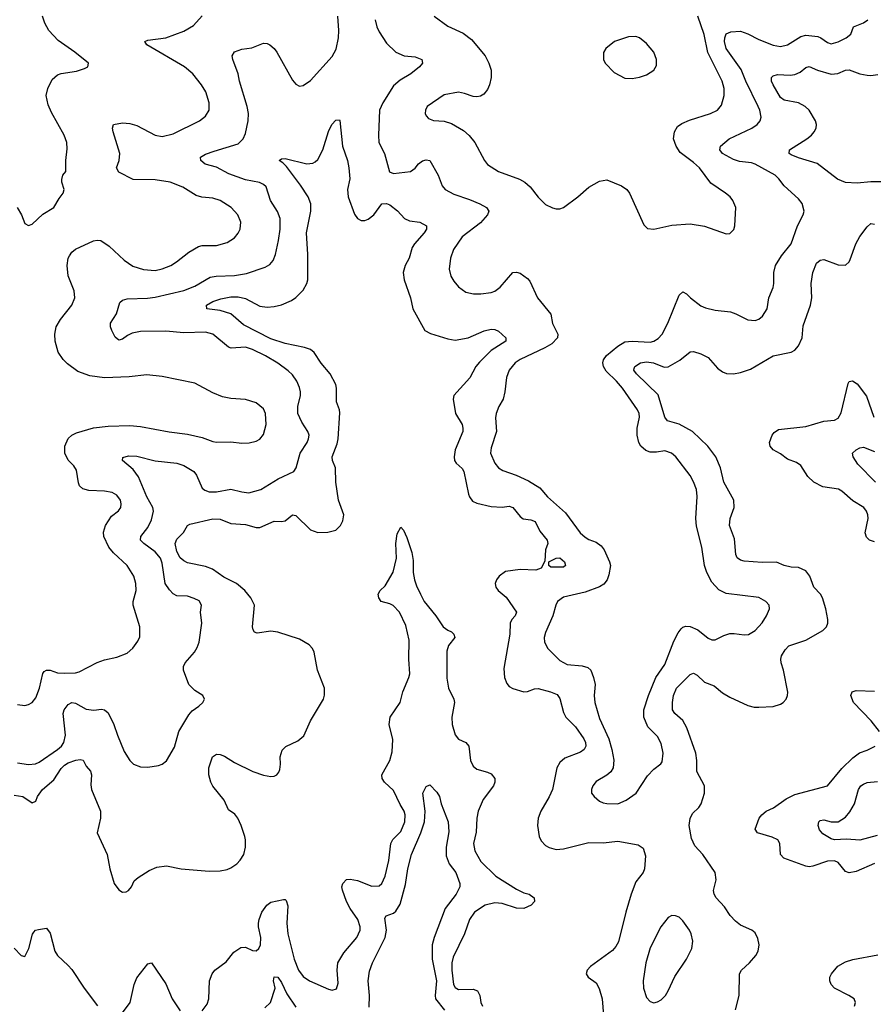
# Model space of a CAD drawing. Header units: inches. Extents: x 1934316 to 2140091, y 524953 to 667329.
# Tile 304 of 384: x 2042661 to 2047384, y 643101 to 648550. Entities that reach past the tile are written whole.
import ezdxf

# ---------------------------------------------------------------- set-up
doc = ezdxf.new("R2010")
doc.units = ezdxf.units.IN
doc.header["$MEASUREMENT"] = 0
doc.layers.add('C0644', color=7, linetype='Continuous')

msp = doc.modelspace()

# ---------------------------------------------------------------- linework, layer by layer
at = {"layer": 'C0644', "color": 5}
for points, elevation in [([(2042647.3, 647510), (2042670.7, 647470), (2042690, 647422), (2042710, 647411.3), (2042730, 647418.8), (2042790, 647474), (2042849.4, 647510.6), (2042879.1, 647560.9), (2042902.7, 647590), (2042906.6, 647610), (2042894, 647650), (2042894.2, 647665.8), (2042900.9, 647690), (2042916, 647710), (2042916, 647770), (2042924.1, 647835.9), (2042922, 647870), (2042907.6, 647910), (2042837, 648037), (2042818.8, 648078.8), (2042808.7, 648130), (2042816.8, 648170), (2042841.6, 648218.4), (2042870, 648244), (2042890, 648252.4), (2042974.9, 648265.1), (2043020.7, 648279.3), (2043039, 648290), (2043041.2, 648310), (2042967.3, 648370), (2042874.9, 648434.9), (2042822.7, 648490), (2042799.8, 648530), (2042787.6, 648570)], 380), ([(2042650, 644759.5), (2042690, 644754.9), (2042710, 644759.3), (2042730, 644770.6), (2042750, 644797.3), (2042771, 644850), (2042788.5, 644931.5), (2042796.9, 644943.1), (2042810, 644950.4), (2042829.6, 644950.4), (2042870, 644935.5), (2042910, 644933), (2042970, 644935.8), (2042990, 644941.3), (2043090, 644992.2), (2043130, 645006.7), (2043198.3, 645021.7), (2043255.3, 645044.7), (2043287.9, 645072.1), (2043314.5, 645110), (2043325.6, 645134.4), (2043326.3, 645190), (2043288.6, 645310), (2043288.6, 645330), (2043305.3, 645390), (2043304.2, 645430), (2043293.3, 645470), (2043256.4, 645530), (2043179.6, 645599.6), (2043155.1, 645630), (2043126.4, 645690), (2043125.7, 645714.3), (2043136.3, 645750), (2043170, 645802), (2043208.1, 645831.9), (2043220.7, 645850), (2043223.6, 645870), (2043219.7, 645890), (2043198.4, 645918.4), (2043173, 645933), (2043130, 645940.4), (2043044.5, 645944.5), (2043010, 645954.3), (2042993, 645970), (2042986.6, 645986.6), (2042976.4, 646056.4), (2042961.1, 646081.1), (2042930, 646112.5), (2042911, 646150), (2042910.6, 646190), (2042930, 646231.5), (2042949.9, 646250.1), (2042975.9, 646264.1), (2043070, 646290.2), (2043150, 646299.7), (2043270, 646303.2), (2043330, 646298), (2043488.3, 646268.3), (2043590, 646256.5), (2043670, 646238.3), (2043730, 646215.3), (2043750, 646212), (2043830, 646213.7), (2043890, 646207), (2043931.3, 646208.7), (2043970, 646217.1), (2043990, 646228.2), (2044010, 646254.8), (2044024.7, 646310), (2044021.6, 646370), (2044010, 646396), (2043969.6, 646429.6), (2043910, 646447.3), (2043830, 646454), (2043783.3, 646463.3), (2043730, 646485.1), (2043630, 646537.6), (2043450, 646574.7), (2043364.2, 646584.2), (2043267.3, 646572.7), (2043130, 646567.9), (2043050, 646578.7), (2042983.5, 646603.5), (2042925.1, 646645.1), (2042901.8, 646670), (2042874.6, 646710), (2042857.3, 646770), (2042855.2, 646810), (2042863.7, 646850), (2042887.9, 646890), (2042949.8, 646970), (2042967.2, 647010), (2042962.3, 647050), (2042930, 647132.3), (2042923.4, 647190), (2042929.8, 647230), (2042936.4, 647243.6), (2042950, 647262.6), (2042970, 647279.6), (2043070, 647326), (2043090, 647330.3), (2043110, 647327), (2043155.9, 647295.9), (2043239.3, 647219.3), (2043286.6, 647186.6), (2043346.6, 647166.6), (2043410, 647162.7), (2043450, 647170.3), (2043497, 647190), (2043529.6, 647210), (2043596.9, 647263.1), (2043650, 647294.6), (2043670, 647300.2), (2043750, 647300.8), (2043810, 647316.9), (2043850, 647343.1), (2043870.7, 647369.3), (2043880.4, 647390), (2043884, 647430), (2043868.2, 647470), (2043831.3, 647511.3), (2043770, 647548.6), (2043730, 647561.5), (2043668.4, 647568.4), (2043637.2, 647577.2), (2043563.1, 647623.1), (2043494, 647650), (2043410, 647663.5), (2043290, 647665.7), (2043210, 647706.9), (2043197.7, 647730), (2043210.9, 647770), (2043215.6, 647810), (2043178, 647930), (2043174, 647950), (2043181.2, 647970), (2043230, 647979.5), (2043270, 647975.8), (2043310, 647964.9), (2043410, 647910.4), (2043450, 647904.2), (2043510, 647919), (2043656, 647990), (2043690, 648016.3), (2043709.6, 648050), (2043709.7, 648090), (2043691.1, 648150), (2043666.9, 648190), (2043619.1, 648250), (2043572.8, 648290), (2043364.5, 648410), (2043354, 648430), (2043370, 648435.8), (2043470, 648449.2), (2043570, 648486.4), (2043622.7, 648517.3), (2043670, 648571.5)], 360), ([(2042650, 644437.4), (2042710, 644426.9), (2042748, 644432), (2042770, 644440.2), (2042870.7, 644510), (2042892.2, 644530), (2042905.2, 644550), (2042915, 644590), (2042902.7, 644710), (2042908.3, 644730), (2042930, 644759.6), (2042950, 644771.3), (2042970, 644766.3), (2043030, 644733.2), (2043071, 644729), (2043113.7, 644733.7), (2043130, 644730.4), (2043150, 644713.4), (2043183.1, 644650), (2043202, 644590), (2043238.9, 644498.9), (2043270, 644450.5), (2043290.3, 644430.2), (2043330, 644415.3), (2043370, 644412.2), (2043430, 644423), (2043450, 644430.5), (2043472.7, 644447.3), (2043517, 644523), (2043542.6, 644610), (2043597.4, 644702.6), (2043614.7, 644725.2), (2043653.2, 644750), (2043674, 644770), (2043684, 644790), (2043674, 644810), (2043630, 644838), (2043598, 644870), (2043567.3, 644950), (2043567.3, 644970), (2043577, 644990), (2043627.6, 645050), (2043643.8, 645076.2), (2043654.5, 645105.5), (2043669.6, 645210), (2043662.4, 645270), (2043667.3, 645310), (2043653.4, 645333.4), (2043627.2, 645347.3), (2043590, 645359.7), (2043530, 645361.5), (2043510, 645372.6), (2043490, 645394), (2043467, 645430), (2043450, 645542.7), (2043439.9, 645570), (2043410, 645605.2), (2043348.4, 645650), (2043329.8, 645670), (2043331.9, 645690), (2043370, 645740.2), (2043390, 645781.1), (2043401.3, 645830), (2043397.7, 645850), (2043365.3, 645910), (2043319.4, 646019.4), (2043290, 646059.8), (2043229.5, 646110), (2043232.5, 646127.5), (2043263.5, 646136.5), (2043310, 646133.7), (2043410, 646109.2), (2043530, 646095), (2043570, 646082.8), (2043625.3, 646050), (2043640.3, 646030), (2043670, 645958), (2043685.2, 645945.2), (2043710, 645936), (2043750, 645936.1), (2043830, 645951.4), (2043890, 645936), (2043930, 645931.8), (2043995.1, 645950), (2044091.5, 646008.5), (2044178.4, 646050), (2044190.9, 646069.1), (2044214, 646150), (2044251, 646210), (2044259.7, 646230), (2044262, 646250), (2044256.3, 646270), (2044222.4, 646322.4), (2044200.4, 646370), (2044199.8, 646410), (2044215, 646470), (2044215.3, 646490), (2044210, 646515.1), (2044195, 646550), (2044170, 646584), (2044146.5, 646606.5), (2044090, 646648.7), (2044021.3, 646690), (2043950, 646725.5), (2043910, 646737.3), (2043832, 646732), (2043816.8, 646736.8), (2043730, 646809.8), (2043690, 646819.8), (2043570, 646816.5), (2043470, 646825.3), (2043330, 646824.8), (2043284.4, 646815.6), (2043257.3, 646802.7), (2043230, 646782.4), (2043210, 646777), (2043190, 646793.2), (2043171.6, 646830), (2043162.9, 646850), (2043164.5, 646870), (2043197.3, 646922.7), (2043215.2, 646984.8), (2043230, 646997.4), (2043255.5, 647004.5), (2043368.8, 647008.8), (2043410, 647015), (2043568.6, 647051.4), (2043630, 647074.4), (2043714.3, 647125.7), (2043748.6, 647131.4), (2043850, 647133.5), (2043915.5, 647144.5), (2044020, 647180), (2044044.6, 647195.4), (2044062.9, 647217.1), (2044076.4, 647250), (2044092.3, 647327.7), (2044101.8, 647390), (2044102.4, 647450), (2044088.2, 647488.2), (2044049.8, 647550), (2044024.5, 647624.5), (2044010, 647637.8), (2043988.6, 647648.6), (2043910, 647663.2), (2043817.6, 647697.6), (2043750, 647734.1), (2043688, 647750), (2043664.4, 647770), (2043662.4, 647790), (2043690, 647805.8), (2043737.1, 647822.9), (2043870, 647862), (2043897.7, 647890), (2043910, 647920.7), (2043925, 647990), (2043927, 648030), (2043919.8, 648070), (2043877.2, 648210), (2043869.7, 648250), (2043840.4, 648330), (2043837.4, 648350), (2043850, 648372.2), (2043890, 648387), (2043945.6, 648394.4), (2044010, 648419.6), (2044030, 648417.4), (2044044.9, 648410), (2044068.7, 648390), (2044083.6, 648370), (2044170, 648215.5), (2044190, 648193), (2044210, 648183), (2044230, 648186), (2044270, 648213.4), (2044390, 648346.3), (2044412.4, 648387.6), (2044425.6, 648450), (2044427.5, 648490), (2044421.5, 648570)], 340), ([(2044628.9, 648550), (2044637.4, 648510), (2044650, 648483), (2044690, 648420.5), (2044743, 648370), (2044789.3, 648349.3), (2044850, 648344.6), (2044886.8, 648330), (2044890.7, 648310), (2044873.4, 648290), (2044825.5, 648250), (2044765.5, 648214.5), (2044730, 648184.2), (2044670.2, 648090), (2044651.3, 648050), (2044646.5, 647910), (2044649.1, 647870), (2044680.2, 647810), (2044708, 647708), (2044730, 647698.7), (2044822.7, 647710), (2044850, 647727.8), (2044867.8, 647752.2), (2044890, 647769), (2044910, 647774.9), (2044930, 647770.3), (2044976.5, 647690), (2044999.5, 647630), (2045015.5, 647610), (2045063.5, 647583.5), (2045150, 647555), (2045207.7, 647530), (2045244, 647510), (2045257.3, 647490), (2045250.4, 647470), (2045210, 647425.1), (2045110, 647348.2), (2045061.7, 647278.3), (2045045.2, 647230), (2045036.9, 647170), (2045047.4, 647130), (2045063.4, 647103.4), (2045090, 647070.6), (2045130, 647041.6), (2045172.1, 647032.1), (2045212.1, 647032.1), (2045270, 647039.6), (2045290, 647047.2), (2045319.6, 647070), (2045389.7, 647150.3), (2045410, 647152.7), (2045430, 647146.4), (2045470, 647117.6), (2045483, 647103), (2045526.7, 647010), (2045599.7, 646919.7), (2045610, 646867.7), (2045638.3, 646810), (2045637.4, 646790), (2045604.7, 646755.3), (2045567, 646733), (2045430, 646668.9), (2045402.4, 646650), (2045370.2, 646610), (2045354.7, 646570), (2045345.6, 646490), (2045336.2, 646450), (2045311.6, 646410), (2045296.9, 646370), (2045292.9, 646347.1), (2045299.3, 646270), (2045270, 646181.2), (2045266.9, 646150), (2045290, 646096.3), (2045310.5, 646070), (2045335.1, 646055.1), (2045408.5, 646028.5), (2045477.1, 645997.1), (2045538.9, 645958.9), (2045581.7, 645910), (2045680.2, 645820.2), (2045762.6, 645710), (2045790, 645685.2), (2045810, 645672.9), (2045850, 645659.1), (2045878.3, 645638.4), (2045895, 645615), (2045925.3, 645550), (2045930.1, 645529.9), (2045921.7, 645478.3), (2045911.2, 645450), (2045893.8, 645426.2), (2045869.6, 645410.4), (2045790, 645381.4), (2045670, 645354.2), (2045637.6, 645330), (2045627.4, 645310), (2045611.3, 645250), (2045570, 645158), (2045562.8, 645130), (2045565.1, 645105.1), (2045583.1, 645070), (2045650, 645004.2), (2045690, 644981.5), (2045773.1, 644973.1), (2045803.8, 644963.8), (2045820.5, 644950), (2045836.4, 644910), (2045844.9, 644870), (2045839.1, 644810), (2045842.8, 644770), (2045870, 644683), (2045921.6, 644570), (2045938.3, 644510), (2045947.7, 644452.3), (2045944, 644410), (2045932.3, 644387.7), (2045910.4, 644369.6), (2045850, 644334.5), (2045833, 644310), (2045824.4, 644290), (2045825.5, 644270), (2045838.8, 644250), (2045870, 644224.9), (2045890, 644215.5), (2045910, 644212.7), (2045970, 644210.4), (2046017.2, 644230), (2046072.7, 644270), (2046134.8, 644365.2), (2046170, 644402.8), (2046209.4, 644430.6), (2046216.6, 644443.4), (2046221.6, 644490), (2046210, 644544), (2046190, 644582), (2046136.5, 644636.5), (2046114.2, 644690), (2046114, 644730), (2046140.4, 644810), (2046180.9, 644910), (2046230, 644981.6), (2046280.9, 645110), (2046303.9, 645156.1), (2046320.8, 645179.2), (2046330, 645187.4), (2046347, 645193), (2046371.1, 645191.1), (2046412.5, 645172.5), (2046470, 645127), (2046490, 645117), (2046510, 645117), (2046557.4, 645142.6), (2046590, 645152.6), (2046613.5, 645153.5), (2046670, 645144.6), (2046693.5, 645146.5), (2046730, 645168.5), (2046770, 645212.7), (2046792.6, 645250), (2046809.6, 645290), (2046807, 645310), (2046789.4, 645330), (2046750, 645352.4), (2046570, 645374.4), (2046530, 645393.8), (2046490, 645436.3), (2046463.5, 645490), (2046449.7, 645530), (2046436, 645630), (2046406.3, 645746.3), (2046402.6, 645790), (2046409.6, 645910.3), (2046405.1, 645950), (2046390, 645992.7), (2046370, 646026.6), (2046292, 646130), (2046267, 646150), (2046230, 646163.5), (2046183.9, 646156.1), (2046150, 646156.8), (2046125.2, 646165.2), (2046098.4, 646190), (2046086, 646210), (2046076.7, 646250), (2046077.9, 646290), (2046090.7, 646350), (2046088.7, 646370), (2046079.2, 646390), (2045996.8, 646510), (2045962.9, 646550), (2045905.3, 646605.3), (2045891.6, 646630), (2045888, 646650), (2045891.8, 646668.2), (2045908.7, 646691.3), (2045970, 646743.5), (2046010, 646766.8), (2046049, 646771), (2046150, 646765.2), (2046170, 646770.2), (2046194.5, 646785.5), (2046215.8, 646810), (2046247.2, 646870), (2046310, 647026), (2046330, 647043), (2046350, 647032.7), (2046372.4, 647010), (2046430, 646966.4), (2046455.8, 646955.8), (2046510, 646942), (2046593.1, 646933.1), (2046622.8, 646922.8), (2046690, 646888.5), (2046730, 646885.7), (2046750, 646892.7), (2046771.5, 646910), (2046797.6, 646950), (2046806.3, 647010), (2046830, 647067.7), (2046834.6, 647090), (2046832.8, 647150), (2046842.8, 647190), (2046876.7, 647243.2), (2046929.8, 647310), (2046964, 647410), (2046995.6, 647470), (2047001.6, 647490), (2046990, 647532.3), (2046970, 647557.6), (2046890, 647629.7), (2046862.2, 647670), (2046842, 647690), (2046730, 647750.7), (2046710, 647757.7), (2046644.5, 647764.5), (2046610, 647776.8), (2046550, 647809.8), (2046535.8, 647830), (2046538, 647850), (2046586.3, 647890), (2046711.3, 647950), (2046741.3, 647970), (2046758.7, 647990), (2046763, 648010), (2046756.1, 648050), (2046747.9, 648070), (2046678.5, 648210), (2046653.8, 648273.8), (2046570.5, 648390), (2046561.6, 648430), (2046562, 648450), (2046569.1, 648470.9), (2046596.3, 648483.7), (2046650, 648486.8), (2046690, 648471.7), (2046750, 648440.1), (2046830, 648409.5), (2046870, 648401.3), (2046910, 648411.1), (2046982.8, 648457.2), (2047010, 648465.1), (2047076.8, 648456.8), (2047093.4, 648450), (2047130, 648423.6), (2047150, 648416.5), (2047190, 648427.5), (2047233.3, 648450), (2047259.7, 648470), (2047274.5, 648510), (2047330, 648532.2), (2047354.2, 648550)], 340), ([(2044954.9, 648570), (2045030, 648514.9), (2045115.8, 648475.8), (2045161.1, 648441.1), (2045236.1, 648350), (2045257.3, 648310), (2045269.2, 648270), (2045270.2, 648230), (2045260.8, 648190), (2045250, 648164.5), (2045230, 648138.7), (2045210, 648126.6), (2045190, 648123.5), (2045170, 648125.1), (2045122.2, 648142.2), (2045090, 648148.5), (2045010, 648133.3), (2044915.8, 648070), (2044906, 648050), (2044905.3, 648030), (2044910, 648018.8), (2044923.8, 648003.8), (2044950, 647992.2), (2045010, 647987.6), (2045050, 647976), (2045116.4, 647936.4), (2045148.2, 647908.2), (2045180.3, 647870), (2045232.4, 647770), (2045250, 647748.2), (2045310, 647710.4), (2045427, 647667), (2045455.5, 647650), (2045485.4, 647625.4), (2045530, 647567.3), (2045570, 647527.7), (2045608.3, 647508.3), (2045630, 647504), (2045650, 647504), (2045670, 647510.6), (2045750, 647570.4), (2045810, 647623.8), (2045870, 647656.3), (2045910, 647664), (2045991.3, 647630), (2046020.7, 647610), (2046035.5, 647590), (2046114.8, 647414.8), (2046134.8, 647394.8), (2046170, 647390.7), (2046270, 647412.4), (2046370, 647419.5), (2046450, 647406.4), (2046570, 647364), (2046590, 647366), (2046611.9, 647388.1), (2046618, 647410), (2046622.9, 647510), (2046607.6, 647550), (2046591.6, 647570), (2046567, 647590), (2046484.8, 647644.8), (2046422.4, 647730), (2046390, 647760.5), (2046314.7, 647814.7), (2046292.5, 647850), (2046278.2, 647890), (2046283.9, 647930), (2046301.5, 647958.5), (2046324.8, 647975.2), (2046366.4, 647993.6), (2046483.7, 648030), (2046521.6, 648050), (2046543.5, 648076.5), (2046559.8, 648130), (2046559.3, 648170), (2046548.7, 648210), (2046468.3, 648368.3), (2046447.8, 648467.8), (2046413.4, 648570)], 360), ([(2047450, 647652), (2047370, 647651.7), (2047295.2, 647644.8), (2047230, 647649.8), (2047186.6, 647666.6), (2047073.8, 647753.8), (2046970, 647785.8), (2046930, 647802.6), (2046918.4, 647810), (2046919.5, 647830), (2047016.4, 647890), (2047041.5, 647910), (2047057.7, 647930), (2047067.2, 647950), (2047069.7, 647969.7), (2047065.1, 647990), (2047028.6, 648048.6), (2047006.2, 648070), (2046969.3, 648089.3), (2046890, 648105), (2046870, 648118.9), (2046829.8, 648190), (2046821.3, 648210), (2046820.9, 648230), (2046830, 648239.1), (2046853.1, 648246.9), (2046923.2, 648243.2), (2046950, 648246), (2046980.2, 648259.8), (2047010, 648285.5), (2047030, 648290.2), (2047074.4, 648270), (2047150, 648248.9), (2047187.8, 648252.2), (2047230, 648271), (2047250, 648272.8), (2047310, 648251), (2047350, 648242.7), (2047370, 648240.6), (2047410, 648246.4)], 320), ([(2042630, 644258.2), (2042678.4, 644250), (2042730, 644215.8), (2042750, 644225.5), (2042759.8, 644250), (2042787, 644290), (2042850, 644343.2), (2042890, 644405.8), (2042910, 644423.7), (2042930, 644436.6), (2042971.3, 644451.3), (2042995.4, 644455.4), (2043012.4, 644452.4), (2043030, 644418.8), (2043053.7, 644390), (2043058.5, 644370), (2043054.9, 644314.9), (2043058.5, 644290), (2043108.3, 644170), (2043108.1, 644130), (2043090.4, 644050), (2043144.9, 643930), (2043159.5, 643850), (2043184.9, 643770), (2043210, 643734), (2043230, 643720.5), (2043250, 643722.4), (2043262.7, 643730), (2043279.5, 643750), (2043295.6, 643784.4), (2043317.2, 643802.8), (2043378, 643842), (2043420.5, 643859.5), (2043472.7, 643867.3), (2043554, 643850), (2043710, 643838.3), (2043770, 643839.1), (2043810, 643846.7), (2043830, 643855.2), (2043862.3, 643877.7), (2043881.5, 643898.5), (2043900.9, 643930), (2043910.8, 643970), (2043910.8, 644010), (2043906.2, 644030), (2043886.8, 644090), (2043867.8, 644130), (2043852.2, 644152.2), (2043816.8, 644176.8), (2043793, 644230), (2043730, 644307), (2043718.3, 644330), (2043708, 644370), (2043707, 644410), (2043727.9, 644470), (2043750, 644484.2), (2043770, 644483), (2043794.6, 644474.6), (2043850, 644439.7), (2043951, 644389), (2044010, 644369.3), (2044050, 644361.5), (2044070, 644363.1), (2044083.7, 644370), (2044095.3, 644384.7), (2044100.1, 644399.9), (2044104.4, 644430), (2044103.1, 644470), (2044113.5, 644506.5), (2044133.5, 644526.5), (2044200.8, 644559.2), (2044233.2, 644586.8), (2044270.8, 644669.2), (2044341.3, 644790), (2044348.2, 644811.8), (2044347.1, 644850), (2044309.7, 644950), (2044289.7, 645050), (2044280.5, 645070), (2044263.6, 645090), (2044210, 645121.1), (2044090, 645159.4), (2044050, 645165.7), (2043974.5, 645154.5), (2043960.8, 645160.8), (2043952.2, 645172.3), (2043949.8, 645189.8), (2043960.4, 645310), (2043940.4, 645350), (2043907.7, 645390), (2043861, 645430), (2043790, 645464.9), (2043728.1, 645508.1), (2043690, 645523.1), (2043590, 645544.5), (2043570, 645554.8), (2043550, 645571.1), (2043530, 645606.3), (2043522, 645650), (2043530, 645674.8), (2043567.5, 645712.5), (2043589.7, 645750.3), (2043602.9, 645757.1), (2043730, 645787), (2043770, 645786), (2043830, 645761.3), (2043910, 645755.9), (2043970, 645739.8), (2043990, 645739.8), (2044070, 645773.9), (2044110, 645772), (2044130, 645776.9), (2044170, 645810.2), (2044190, 645805.2), (2044270, 645726), (2044311.4, 645711.4), (2044366.2, 645713.8), (2044410, 645724.4), (2044437, 645750), (2044450, 645776), (2044454, 645810), (2044425.3, 645890), (2044410.6, 645990.6), (2044407.9, 646070), (2044392.8, 646110), (2044390.7, 646130), (2044417.9, 646202.1), (2044424, 646230), (2044433.3, 646373.3), (2044431.4, 646391.4), (2044414.6, 646434.6), (2044415, 646510), (2044409.7, 646530.3), (2044378.9, 646590), (2044328.4, 646648.4), (2044290, 646708.6), (2044270, 646724.8), (2044236.5, 646736.5), (2044130, 646757.7), (2044050, 646782.9), (2043900.5, 646860.5), (2043830, 646921.4), (2043770, 646940.2), (2043697.2, 646950), (2043694, 646970), (2043730, 646990.2), (2043774.6, 647005.4), (2043830, 647015.8), (2043870, 647016.6), (2043910, 647006), (2043990, 646964.3), (2044030, 646958.2), (2044070, 646962.5), (2044110, 646971), (2044165, 646995.1), (2044190, 647011.6), (2044230, 647053.7), (2044249.8, 647090), (2044255.5, 647110), (2044254.7, 647250), (2044247.9, 647370), (2044272.6, 647490), (2044272.1, 647530), (2044257.5, 647570), (2044214.6, 647634.6), (2044137.1, 647737.1), (2044117.5, 647757.5), (2044097.2, 647770), (2044110, 647779.1), (2044130, 647781.3), (2044250, 647753.1), (2044283.8, 647756.2), (2044297, 647763), (2044310, 647776.3), (2044338, 647830), (2044370, 647930.8), (2044387.8, 647970), (2044410, 647993.4), (2044430, 647996), (2044432.4, 647992.4), (2044447.6, 647850), (2044475, 647770), (2044482.4, 647730), (2044488, 647670), (2044475.8, 647610), (2044478.6, 647570), (2044514, 647474), (2044530, 647450.4), (2044550, 647438.9), (2044570, 647438.5), (2044590, 647445.5), (2044621.5, 647470), (2044665.7, 647530), (2044690, 647533.5), (2044710, 647525.2), (2044751.5, 647491.5), (2044790, 647448.9), (2044817.3, 647437.3), (2044874.8, 647430), (2044912.4, 647410), (2044911.8, 647390), (2044898.9, 647370), (2044845.3, 647310), (2044833.6, 647290), (2044816.2, 647230), (2044794.7, 647190), (2044783.2, 647150), (2044788, 647110), (2044824.4, 647010), (2044837.3, 646950), (2044903.6, 646830), (2044933.3, 646813.3), (2045030, 646783), (2045070, 646776.1), (2045142.7, 646790), (2045231.7, 646828.3), (2045270, 646837.3), (2045290, 646835.2), (2045310, 646826), (2045350.5, 646790), (2045350.6, 646770), (2045270, 646718.7), (2045205.5, 646654.5), (2045185.2, 646630), (2045151.8, 646568.2), (2045062.6, 646470), (2045059.6, 646450), (2045072.6, 646370), (2045110.1, 646310.1), (2045113.8, 646290), (2045112.9, 646270), (2045070.2, 646170), (2045064.4, 646130), (2045067.8, 646110), (2045076.4, 646096.4), (2045110, 646066.3), (2045119.4, 646050), (2045144.7, 645924.7), (2045150, 645908.4), (2045165.9, 645885.9), (2045190, 645874.4), (2045270, 645856.3), (2045330, 645851.8), (2045370, 645857.6), (2045389.4, 645849.4), (2045430, 645800.9), (2045447.4, 645787.4), (2045490, 645781.6), (2045513.2, 645773.2), (2045539.1, 645719.1), (2045579.5, 645670), (2045583.8, 645650), (2045570, 645615.3), (2045566, 645554), (2045546.2, 645513.8), (2045517, 645503), (2045430, 645506.8), (2045350, 645495.3), (2045314, 645470), (2045299.5, 645450), (2045292.2, 645430), (2045295.8, 645410), (2045308.4, 645390), (2045353.5, 645353.5), (2045409.2, 645270), (2045403.2, 645250), (2045383.8, 645230), (2045375.5, 645210), (2045373.1, 645150), (2045340.2, 644959.8), (2045342.8, 644910), (2045356.4, 644876.4), (2045370, 644860.3), (2045389.3, 644849.3), (2045449.7, 644830.3), (2045470, 644832.7), (2045510, 644847.3), (2045530, 644848.5), (2045598, 644830), (2045635, 644815), (2045650, 644793.4), (2045670, 644716.4), (2045682.7, 644690), (2045736.9, 644636.9), (2045783.2, 644570), (2045792.4, 644550), (2045793.5, 644530), (2045783.9, 644510), (2045763.2, 644496.8), (2045676.6, 644463.4), (2045650, 644438.3), (2045633.6, 644410), (2045609.4, 644290), (2045590, 644248.2), (2045543.9, 644170), (2045530.2, 644130), (2045526, 644090), (2045534.7, 644030), (2045545.6, 644005.6), (2045570, 643979.7), (2045590, 643967.5), (2045630, 643957.4), (2045670, 643961.7), (2045810, 643996.5), (2045890, 643994.5), (2045970, 644003.2), (2046083.6, 643983.6), (2046110, 643965.5), (2046123, 643923), (2046117.8, 643850), (2046111.6, 643830), (2046070, 643777.6), (2046043.5, 643710), (2046014, 643610), (2045974.2, 643445.8), (2045959.8, 643420.2), (2045941.2, 643398.8), (2045819.1, 643310), (2045800.7, 643290), (2045794.8, 643270), (2045806, 643250), (2045850, 643219.1), (2045867.9, 643187.9), (2045884, 643130), (2045896.5, 642970)], 320), ([(2046622, 643070), (2046641.4, 643150), (2046643.5, 643270), (2046654.7, 643290), (2046698.9, 643330), (2046734.3, 643370), (2046746.2, 643393.8), (2046752.8, 643430), (2046745.4, 643465.4), (2046730, 643496), (2046711.2, 643511.2), (2046650, 643538), (2046620.8, 643560.8), (2046592.6, 643592.6), (2046560.4, 643640.3), (2046514, 643690), (2046503.8, 643710), (2046500.8, 643730), (2046515.3, 643790), (2046508.5, 643830), (2046441.5, 643930), (2046397.4, 643977.4), (2046377.5, 644017.5), (2046366, 644090), (2046370.4, 644129.6), (2046383.5, 644156.5), (2046418.2, 644190), (2046431.8, 644210), (2046450.7, 644270), (2046449.8, 644309.8), (2046408.5, 644388.5), (2046407.6, 644450), (2046401.3, 644490), (2046352.1, 644630), (2046330, 644670.6), (2046285.3, 644710), (2046272.6, 644730), (2046272.2, 644770), (2046278.9, 644810), (2046295.5, 644850), (2046370, 644926.3), (2046390, 644932.7), (2046410, 644921.7), (2046450, 644883.6), (2046503, 644863), (2046550, 644825.3), (2046590, 644801.1), (2046690, 644754), (2046725.5, 644745.5), (2046750, 644744.9), (2046830.8, 644749.2), (2046870, 644761.1), (2046884.5, 644770), (2046901.6, 644790), (2046909.7, 644810), (2046911, 644829), (2046886.9, 644950), (2046873.8, 644990), (2046871.6, 645010), (2046876.5, 645030), (2046896.7, 645063.3), (2046915.8, 645084.2), (2047010, 645115.8), (2047105.6, 645170), (2047125.6, 645190), (2047133.3, 645210), (2047133.3, 645230), (2047122.2, 645290), (2047103.5, 645350), (2047091.4, 645371.4), (2047055.4, 645410), (2047033.7, 645470), (2047010, 645500.5), (2046970, 645517.4), (2046930, 645519.7), (2046890, 645528.5), (2046847.6, 645547.6), (2046770, 645546.6), (2046670, 645554), (2046650, 645558.4), (2046631.3, 645571.3), (2046624, 645590), (2046616.4, 645676.4), (2046588, 645750), (2046593, 645790), (2046614.6, 645850), (2046612.4, 645890), (2046557.5, 645990), (2046538.8, 646070), (2046513.6, 646130), (2046469, 646190), (2046383.5, 646270), (2046310, 646311.8), (2046245.1, 646330), (2046231, 646351), (2046193.7, 646473.7), (2046073.5, 646590), (2046059.1, 646610), (2046060.9, 646619.1), (2046064.2, 646630), (2046095.1, 646650), (2046130, 646656.6), (2046168.4, 646650), (2046226.2, 646626.2), (2046250, 646628.7), (2046314.3, 646665.7), (2046370, 646712.4), (2046390, 646713), (2046430, 646700.5), (2046470, 646680.5), (2046522, 646622), (2046550, 646600.3), (2046571.6, 646591.5), (2046610, 646590.2), (2046650, 646596.5), (2046704.1, 646615.9), (2046830.7, 646689.3), (2046930, 646710.3), (2046950, 646720.4), (2046970, 646744.9), (2046989.7, 646790), (2046995.6, 646855.6), (2047037.2, 646970), (2047043.5, 647010), (2047041.1, 647090), (2047050, 647151.3), (2047070, 647202), (2047090, 647218.4), (2047110, 647223.1), (2047190, 647192.8), (2047230, 647191.8), (2047249.9, 647210.1), (2047256.8, 647223.2), (2047288, 647310), (2047309.5, 647350), (2047350, 647402.9), (2047370, 647422), (2047390, 647417.8)], 320), ([(2047390, 645660.3), (2047363, 645670), (2047346.3, 645686.4), (2047339.3, 645710), (2047354.8, 645790), (2047354.5, 645810), (2047347, 645830), (2047330.8, 645850), (2047270, 645887.1), (2047210, 645941.1), (2047191.1, 645951.1), (2047105.2, 645965.2), (2047055.4, 645990), (2047022.4, 646022.4), (2046982.4, 646082.4), (2046958.6, 646098.6), (2046910, 646116.9), (2046870, 646146.9), (2046830, 646169.6), (2046814, 646190), (2046809.7, 646210.3), (2046824.5, 646250), (2046834.9, 646265.1), (2046859, 646281), (2047010, 646297.9), (2047110, 646327.5), (2047170, 646334.2), (2047190, 646343.9), (2047206.8, 646373.2), (2047244.2, 646535.8), (2047250, 646548.2), (2047268.4, 646551.5), (2047294.7, 646534.7), (2047346, 646466), (2047387.5, 646350)], 280), ([(2047396.2, 645990), (2047297.6, 646090), (2047272.6, 646130), (2047269.6, 646150), (2047290, 646170.2), (2047310, 646180.9), (2047330, 646183.6), (2047390, 646160.2)], 260), ([(2043670, 643064), (2043698.5, 643101.5), (2043708.4, 643131.6), (2043710.7, 643230), (2043726.2, 643270), (2043741.5, 643290), (2043803.9, 643336.1), (2043845.6, 643390), (2043884.2, 643415.8), (2043910, 643416.9), (2043950, 643398.9), (2043970, 643396.5), (2043983.5, 643410), (2043992.9, 643430), (2043996.2, 643470), (2043982.8, 643530), (2043982.8, 643550), (2043985.6, 643570), (2044001.7, 643610), (2044027.8, 643650), (2044050, 643664.9), (2044121.1, 643681.1), (2044130, 643680.5), (2044134.9, 643674.9), (2044144.7, 643644.7), (2044139, 643550), (2044144.6, 643490), (2044180.2, 643350), (2044204.7, 643290), (2044230, 643255.3), (2044264.9, 643230), (2044370, 643183.8), (2044390, 643179.1), (2044413.6, 643186.4), (2044422.9, 643217.1), (2044417.4, 643290), (2044422, 643330), (2044454.1, 643385.9), (2044527.2, 643470), (2044545.6, 643510), (2044545.8, 643530), (2044532.5, 643570), (2044489.2, 643630), (2044469.1, 643669.1), (2044446.9, 643733.1), (2044443.6, 643750), (2044448.5, 643770), (2044470, 643790.9), (2044490, 643793.5), (2044530, 643786), (2044610, 643754.3), (2044650, 643756.9), (2044665.7, 643770), (2044683.4, 643810), (2044703.9, 643896.1), (2044714.5, 643990), (2044726.7, 644013.3), (2044770, 644056.1), (2044792.2, 644110), (2044794.6, 644150), (2044788.4, 644170), (2044766.1, 644206.1), (2044730, 644284), (2044680.4, 644330), (2044667.1, 644350), (2044664.4, 644370), (2044709.4, 644450.6), (2044721.9, 644498.1), (2044726.2, 644566.2), (2044705.2, 644650), (2044710.5, 644690), (2044766.4, 644770), (2044780.9, 644830), (2044815, 644910), (2044819.2, 644930), (2044814.2, 645010), (2044815.9, 645115.9), (2044796.9, 645196.9), (2044761.8, 645270), (2044728.2, 645308.2), (2044710, 645317.7), (2044661.2, 645330), (2044649.2, 645350), (2044645.2, 645370), (2044655.1, 645390), (2044682.9, 645417.1), (2044728.2, 645491.8), (2044745.3, 645570), (2044742.9, 645650), (2044750, 645704.7), (2044770, 645741), (2044784.5, 645724.5), (2044803.8, 645683.8), (2044830, 645602), (2044837.4, 645557.4), (2044839, 645490), (2044844.9, 645450), (2044855.8, 645415.8), (2044878.3, 645370), (2044899.7, 645330), (2044963.5, 645250), (2045004.1, 645190), (2045030, 645171), (2045050, 645162.9), (2045063.5, 645150), (2045068.3, 645130), (2045034.2, 645085.8), (2045024.6, 645055.4), (2045024.9, 644904.9), (2045032.9, 644850), (2045063.2, 644790), (2045067.4, 644770), (2045051.3, 644690), (2045054.6, 644650), (2045070, 644592.7), (2045090, 644568), (2045129.3, 644549.3), (2045146.3, 644530), (2045156.1, 644450), (2045170, 644418.4), (2045190, 644401.7), (2045250, 644385.7), (2045270, 644375.3), (2045290.2, 644350.2), (2045290.2, 644330), (2045282.8, 644310), (2045225.9, 644234.1), (2045198.6, 644170), (2045190.9, 644130), (2045187, 644053), (2045171.2, 643990), (2045179.3, 643950), (2045212.1, 643890), (2045295.5, 643810), (2045410, 643737), (2045450, 643718.2), (2045480.7, 643710), (2045508.2, 643690), (2045510.2, 643669.8), (2045490.4, 643650), (2045450, 643630.8), (2045410, 643632.8), (2045330, 643658.1), (2045290, 643662.8), (2045237.4, 643650), (2045176.9, 643610), (2045150, 643569.7), (2045121.7, 643490), (2045058.8, 643361.2), (2045052.5, 643330), (2045052.1, 643290), (2045061.3, 643210), (2045070, 643193.1), (2045090, 643182.3), (2045170, 643184.2), (2045194.5, 643174.5), (2045206.9, 643150), (2045212.4, 643110), (2045222.4, 643090)], 280), ([(2047417.7, 644610), (2047372.8, 644670), (2047274.7, 644770), (2047260.6, 644810), (2047267.4, 644830), (2047290, 644837.8), (2047390, 644833.9)], 280), ([(2047390, 643879.2), (2047290, 643835.5), (2047250, 643827.8), (2047230, 643836.4), (2047190, 643885.7), (2047170, 643894.2), (2047130, 643892.6), (2047050, 643865), (2047030, 643862.1), (2047010, 643865), (2046889.4, 643909.4), (2046869.8, 643930), (2046866.2, 643990), (2046855.3, 644010), (2046825, 644025), (2046743.6, 644050), (2046731.3, 644070), (2046752.4, 644130), (2046767.4, 644150), (2046791.2, 644170), (2046831.3, 644188.7), (2046902.4, 644237.6), (2046950, 644262.1), (2047130, 644310.3), (2047210, 644406.4), (2047270, 644464.4), (2047308.3, 644491.7), (2047350, 644506.9), (2047394.7, 644530)], 280), ([(2044595.6, 643084.4), (2044597.4, 643150), (2044589.3, 643230.7), (2044596.5, 643283.5), (2044613.1, 643330), (2044682.9, 643470), (2044689.9, 643510), (2044682.2, 643577.8), (2044689.6, 643590), (2044730, 643605.4), (2044743.1, 643616.9), (2044765.6, 643654.4), (2044796.5, 643763.5), (2044809.3, 643850), (2044829.3, 643930), (2044880.6, 644050), (2044900.2, 644110), (2044905.2, 644170), (2044891.8, 644270), (2044910, 644306.8), (2044930, 644314.8), (2044970, 644274), (2044984.4, 644250), (2044992.9, 644210), (2045031.8, 644110), (2045035.1, 644055.1), (2045021, 643970), (2045021.5, 643921.5), (2045037.8, 643877.8), (2045074.3, 643830), (2045095.8, 643770), (2045097.1, 643750), (2045075.3, 643710), (2045015.9, 643630), (2044953.8, 643470), (2044942.7, 643430), (2044943.3, 643350), (2044967.5, 643230), (2044959.6, 643150), (2044962.6, 643130), (2045012.4, 643067.6)], 260), ([(2047405.8, 644034.2), (2047310, 644008.4), (2047234.9, 644014.9), (2047170, 644011.7), (2047150, 644015.6), (2047104.5, 644044.5), (2047085.5, 644065.5), (2047078.9, 644090), (2047082.4, 644110), (2047090, 644117.6), (2047110, 644121.3), (2047150.7, 644110.7), (2047189.3, 644110.7), (2047230, 644135.8), (2047254.7, 644165.3), (2047280.2, 644210), (2047301.7, 644290), (2047314.7, 644310), (2047330, 644319.7), (2047350, 644327.5), (2047406.5, 644333.5)], 260), ([(2042631.5, 643411.5), (2042670, 643370.5), (2042690, 643366), (2042712.8, 643410), (2042731.6, 643488.4), (2042739.5, 643500.5), (2042749.6, 643510.4), (2042764.9, 643515.1), (2042810, 643521.6), (2042830, 643493.4), (2042855.5, 643395.5), (2042870, 643370.3), (2042930, 643316.2), (2042950, 643292.4), (2043018.6, 643190), (2043091.6, 643091.6)], 280), ([(2047279.6, 643090), (2047285.6, 643110), (2047277.6, 643130), (2047249.5, 643150), (2047170, 643189.8), (2047151, 643210), (2047144.4, 643230), (2047144.4, 643250), (2047152.8, 643270), (2047188.7, 643311.3), (2047230, 643335.5), (2047271.1, 643348.9), (2047410, 643375.2)], 280), ([(2043230, 643053.2), (2043271.7, 643110), (2043295.1, 643210), (2043310, 643246.4), (2043370, 643325.2), (2043390, 643330.4), (2043470, 643213.2), (2043505, 643130), (2043550, 643064)], 280), ([(2044018.5, 643081.5), (2044049.7, 643110.2), (2044075, 643190), (2044064.8, 643230), (2044070, 643252), (2044090, 643250.3), (2044110, 643221.3), (2044139.2, 643159.2), (2044190, 643084.9)], 260)]:
    msp.add_lwpolyline(points, dxfattribs=dict(at, elevation=elevation))
for points, elevation in [([(2046070, 648457.2), (2046030, 648456), (2045952, 648430), (2045904.7, 648390), (2045891.1, 648368.9), (2045891, 648330), (2045901, 648310), (2045950, 648258), (2046010, 648226), (2046050, 648224.7), (2046090, 648231.3), (2046130, 648244.7), (2046169.1, 648270.9), (2046184, 648296), (2046185.2, 648330), (2046169.2, 648370), (2046130, 648419), (2046090, 648449)], 380), ([(2045670, 645519), (2045600.4, 645520.4), (2045588.4, 645528.4), (2045588, 645550), (2045629.5, 645570.5), (2045650, 645570.7), (2045676.3, 645550), (2045681, 645530)], 320), ([(2046270, 643592), (2046250, 643580.9), (2046208.4, 643530), (2046150, 643412.7), (2046124.9, 643330), (2046110.4, 643230), (2046112.2, 643190), (2046130, 643137.3), (2046150, 643116.3), (2046170, 643108.2), (2046190, 643113.4), (2046210, 643125.5), (2046234, 643150), (2046250, 643174.8), (2046285.1, 643254.9), (2046349.7, 643350.3), (2046380.7, 643410), (2046385.1, 643450), (2046375.8, 643490), (2046366.3, 643510), (2046330, 643562), (2046310, 643582), (2046290, 643589.6)], 340)]:
    msp.add_lwpolyline(points, close=True, dxfattribs=dict(at, elevation=elevation))

doc.saveas('drawing.dxf')
